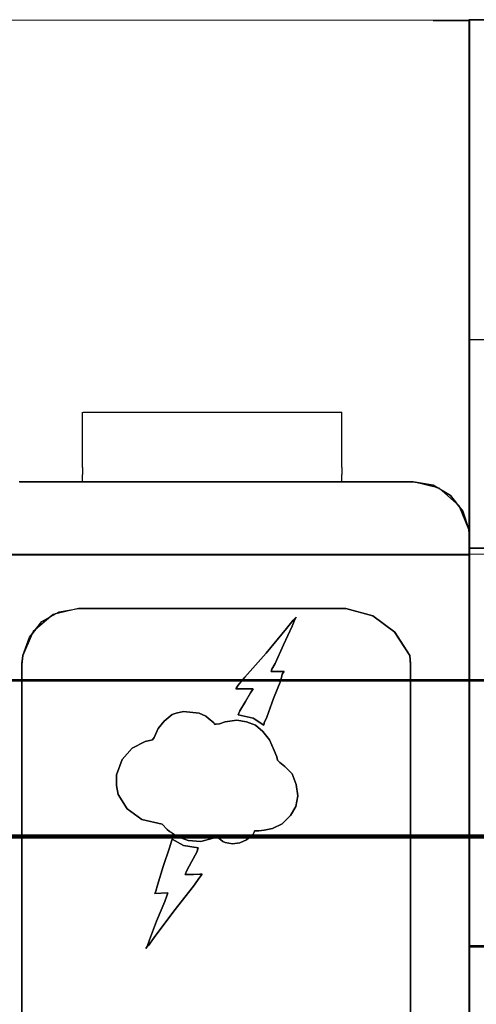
# Model space of a CAD drawing. Header units: millimetres. Extents: x -1290 to 1795, y -4192 to -1311.
# Tile 970 of 1056: x 1480.92 to 1484.17, y -2163.01 to -2156.01. Entities that reach past the tile are written whole.
import ezdxf

# ---------------------------------------------------------------- set-up
doc = ezdxf.new("R2010")
doc.units = ezdxf.units.MM
doc.layers.add('30', color=7, linetype='Continuous')
doc.layers.add('45', color=7, linetype='Continuous')
doc.layers.add('Aparatura', color=7, linetype='Continuous', lineweight=13)

# ---------------------------------------------------------------- blocks, each defined once
blk = doc.blocks.new('*U258')
at = {"layer": '30', "color": 7}
for points in [[(117.158256, -107.145019), (548.842747, -107.145019), (117.158256, -107.145019)], [(548.842747, -107.145019), (117.158256, -107.145019), (117.158256, -109.709902), (117.158256, -111.187498), (117.158256, -112.74873), (548.842747, -112.74873), (548.842747, -111.187498), (548.842747, -109.709902), (548.842747, -107.145019)], [(117.158256, -112.660752), (548.842747, -112.660752), (117.158256, -112.660752)], [(548.842747, -112.660752), (117.158256, -112.660752), (117.158256, -114.175659), (117.158256, -135.246649), (117.158256, -136.761557), (548.842747, -136.761557), (548.842747, -135.246649), (548.842747, -114.175659), (548.842747, -112.660752)]]:
    blk.add_lwpolyline(points, close=True, dxfattribs=at)
at = {"layer": '30', "color": 59}
blk.add_lwpolyline([(548.79978, -107.188111), (117.201224, -107.188111), (117.201224, -109.713547), (117.201224, -111.168417), (117.201224, -112.705639), (548.79978, -112.705639), (548.79978, -111.168417), (548.79978, -109.713547), (548.79978, -107.188111)], close=True, dxfattribs=at)
blk = doc.blocks.new('*U261')
at = {"layer": '45', "color": 7}
for points in [[(380.462547, -100.104763), (380.480534, -100.104763), (382.701912, -100.104763), (383.556288, -100.104763), (391.05681, -100.104763), (391.911186, -100.104763), (393.17926, -100.104763), (394.447334, -100.104763), (395.157815, -100.230022), (395.283723, -100.310545), (395.373657, -100.328439), (395.481579, -100.426856), (395.769368, -100.596849), (395.985211, -100.865259), (396.084139, -100.954729), (396.111119, -101.035253), (396.210047, -101.151564), (396.425889, -101.804695), (396.452869, -102.099947), (396.452869, -100.20318), (396.452869, -100.104763), (396.452869, -99.863194), (396.452869, -99.621625), (396.452869, -98.744818), (396.452869, -97.77854), (396.452869, -87.695259), (396.452869, -83.713839), (395.157815, -83.713839), (324.514406, -83.686998)], [(396.452869, -128.212388), (396.452869, -106.276069), (396.452869, -106.088197), (396.452869, -105.21146), (396.452869, -105.086211), (396.452869, -104.361561), (396.452869, -102.098148), (396.425888, -101.802921), (396.210041, -101.149841), (395.769353, -100.59517), (395.157787, -100.228372), (394.44729, -100.103124), (393.179188, -100.103124), (391.911086, -100.103124), (391.056692, -100.103124), (383.556004, -100.103124), (382.70161, -100.103124), (380.453202, -100.103124)], [(380.552132, -120.903264), (380.552132, -106.589189), (380.552132, -106.571297), (380.579113, -106.276069), (380.821941, -105.622989), (381.262629, -105.068319), (381.874196, -104.719413), (381.874196, -104.719413), (382.557712, -104.603111), (392.054984, -104.603111), (393.008309, -104.8715), (393.790755, -105.45301), (394.330373, -106.276069), (394.34836, -106.571297), (394.34836, -106.589189), (394.34836, -123.846595)], [(396.452869, -128.212388), (396.452869, -106.276069), (396.452869, -106.088197), (396.452869, -105.21146), (396.452869, -105.086211), (396.452869, -104.361561), (396.452869, -102.098148), (396.425888, -101.802921), (396.210041, -101.149841), (395.769353, -100.59517), (395.157787, -100.228372), (394.44729, -100.103124), (393.179188, -100.103124), (391.911086, -100.103124), (391.056692, -100.103124), (383.556004, -100.103124), (382.70161, -100.103124), (380.453202, -100.103124)], [(380.552132, -120.903264), (380.552132, -106.589189), (380.552132, -106.571297), (380.579113, -106.276069), (380.821941, -105.622989), (381.262629, -105.068319), (381.874196, -104.719413), (381.874196, -104.719413), (382.557712, -104.603111), (392.054984, -104.603111), (393.008309, -104.8715), (393.790755, -105.45301), (394.330373, -106.276069), (394.34836, -106.571297), (394.34836, -106.589189), (394.34836, -123.846595)], [(396.452869, -128.212388), (396.452869, -106.276069), (396.452869, -106.088197), (396.452869, -105.21146), (396.452869, -105.086211), (396.452869, -104.361561), (396.452869, -102.098148), (396.425888, -101.802921), (396.210041, -101.149841), (395.769353, -100.59517), (395.157787, -100.228372), (394.44729, -100.103124), (393.179188, -100.103124), (391.911086, -100.103124), (391.056692, -100.103124), (383.556004, -100.103124), (382.70161, -100.103124), (380.453202, -100.103124)], [(380.552132, -120.903264), (380.552132, -106.589189), (380.552132, -106.571297), (380.579113, -106.276069), (380.821941, -105.622989), (381.262629, -105.068319), (381.874196, -104.719413), (381.874196, -104.719413), (382.557712, -104.603111), (392.054984, -104.603111), (393.008309, -104.8715), (393.790755, -105.45301), (394.330373, -106.276069), (394.34836, -106.571297), (394.34836, -106.589189), (394.34836, -123.846595)], [(394.348345, -122.790543), (394.348345, -106.588701), (394.348345, -106.570809), (394.330358, -106.275579), (393.790736, -105.452515), (393.008285, -104.871002), (392.054954, -104.602612), (382.557614, -104.602612), (381.730194, -104.799431), (381.568308, -104.888895), (381.046674, -105.345159), (380.911768, -105.506193), (380.579002, -106.275579), (380.55202, -106.570809), (380.55202, -106.588701), (380.55202, -120.876024)]]:
    blk.add_lwpolyline(points, dxfattribs=at)
at = {"layer": '45', "color": 59}
for points in [[(380.462547, -100.104763), (380.480534, -100.104763), (382.701912, -100.104763), (383.556288, -100.104763), (391.05681, -100.104763), (391.911186, -100.104763), (393.17926, -100.104763), (394.447334, -100.104763), (395.157815, -100.230022), (395.283723, -100.310545), (395.373657, -100.328439), (395.481579, -100.426856), (395.769368, -100.596849), (395.985211, -100.865259), (396.084139, -100.954729), (396.111119, -101.035253), (396.210047, -101.151564), (396.425889, -101.804695), (396.452869, -102.099947), (396.452869, -100.20318), (396.452869, -100.104763), (396.452869, -99.863194), (396.452869, -99.621625), (396.452869, -98.744818), (396.452869, -97.77854), (396.452869, -87.695259), (396.452869, -83.713839), (395.157815, -83.713839), (324.514406, -83.686998)], [(396.452869, -128.212388), (396.452869, -106.276069), (396.452869, -106.088197), (396.452869, -105.21146), (396.452869, -105.086211), (396.452869, -104.361561), (396.452869, -102.098148), (396.425888, -101.802921), (396.210041, -101.149841), (395.769353, -100.59517), (395.157787, -100.228372), (394.44729, -100.103124), (393.179188, -100.103124), (391.911086, -100.103124), (391.056692, -100.103124), (383.556004, -100.103124), (382.70161, -100.103124), (380.453202, -100.103124)], [(380.552132, -120.903264), (380.552132, -106.589189), (380.552132, -106.571297), (380.579113, -106.276069), (380.821941, -105.622989), (381.262629, -105.068319), (381.874196, -104.719413), (381.874196, -104.719413), (382.557712, -104.603111), (392.054984, -104.603111), (393.008309, -104.8715), (393.790755, -105.45301), (394.330373, -106.276069), (394.34836, -106.571297), (394.34836, -106.589189), (394.34836, -123.846595)], [(324.514406, -102.697601), (396.452869, -102.697601)], [(394.348345, -122.790543), (394.348345, -106.588701), (394.348345, -106.570809), (394.330358, -106.275579), (393.790736, -105.452515), (393.008285, -104.871002), (392.054954, -104.602612), (382.557614, -104.602612), (381.730194, -104.799431), (381.568308, -104.888895), (381.046674, -105.345159), (380.911768, -105.506193), (380.579002, -106.275579), (380.55202, -106.570809), (380.55202, -106.588701), (380.55202, -120.876024)]]:
    blk.add_lwpolyline(points, dxfattribs=at)
at = {"layer": '45', "color": 139}
for points in [[(395.158471, -83.715726), (324.514406, -83.686998)], [(395.156681, -83.71393), (396.452869, -83.71393)], [(396.451079, -83.71393), (396.451079, -87.698113)], [(396.451079, -87.696317), (396.451079, -131.996338)], [(382.701455, -97.876722), (382.701455, -97.625354)], [(382.701455, -98.70085), (382.701455, -97.876722)], [(382.72831, -97.625354), (391.912629, -97.625354)], [(391.910839, -98.70085), (391.910839, -97.625354)], [(396.451079, -97.77797), (396.451079, -98.745737)], [(382.701455, -99.595002), (382.701455, -98.699054)], [(391.910839, -99.595002), (391.910839, -98.699054)], [(396.451079, -99.621934), (396.451079, -98.743941)], [(382.701455, -99.593206), (382.701455, -99.84637)], [(391.910839, -99.593206), (391.910839, -99.84637)], [(396.451079, -99.864325), (396.451079, -99.620139)], [(382.701455, -100.10492), (382.701455, -99.844574)], [(391.910839, -100.10492), (391.910839, -99.844574)], [(396.451079, -99.862529), (396.451079, -100.10492)], [(394.447716, -100.103124), (380.479673, -100.103124)], [(383.555435, -100.103124), (391.056858, -100.103124)], [(391.055068, -100.103124), (393.180172, -100.103124)], [(396.426015, -101.805245), (396.083999, -100.954184), (395.372967, -100.327087), (394.445925, -100.103124)], [(396.451079, -100.103124), (396.451079, -100.203671)], [(396.452869, -102.099704), (396.424224, -101.803449)], [(396.451079, -102.097909), (396.451079, -104.381767)], [(396.451079, -105.114325), (396.451079, -104.379971)], [(396.451079, -106.2778), (396.451079, -104.379971)], [(396.451079, -106.2778), (396.451079, -104.379971)], [(382.55823, -104.602612), (381.658189, -104.817609), (380.947157, -105.426768), (380.57814, -106.2778)], [(382.556439, -104.602612), (392.055854, -104.602612)], [(392.055854, -104.602612), (382.556439, -104.602612)], [(394.331345, -106.2778), (393.791279, -105.453643), (393.008182, -104.871358), (392.054064, -104.602612)], [(396.451079, -105.112529), (396.451079, -105.213077)], [(396.451079, -106.107229), (396.451079, -105.211281)], [(380.579931, -106.276004), (380.551286, -106.590214)], [(394.349248, -106.590214), (394.329555, -106.276004)], [(396.451079, -128.213249), (396.451079, -106.276004)], [(380.551286, -123.837651), (380.551286, -106.588419)], [(394.347458, -123.837651), (394.347458, -106.588419)]]:
    blk.add_lwpolyline(points, dxfattribs=at)
at = {"layer": '45', "color": 59}
for points in [[(396.451079, -104.362016), (396.451079, -104.381767), (396.451079, -104.362016)], [(389.140814, -108.75557), (388.762952, -108.505022), (388.232146, -108.379749), (388.295123, -108.236578), (388.493051, -107.914446), (388.663988, -107.601261), (388.762952, -107.458091), (388.636998, -107.458091), (388.43907, -107.458091), (388.232146, -107.458091), (388.151176, -107.458091), (388.232146, -107.332817), (388.466061, -107.046477), (389.221784, -106.187456), (389.950518, -105.319487), (390.184433, -105.024199), (390.292393, -104.916822), (390.238413, -104.997355), (390.148446, -105.230006), (389.842558, -105.892168), (389.545666, -106.563278), (389.428709, -106.760137), (389.401719, -106.849618), (389.860551, -106.849618), (389.797574, -106.939099), (389.743594, -107.162803), (389.482689, -107.807068), (389.248775, -108.46923), (389.158807, -108.666089), (389.140814, -108.75557)], [(396.451079, -105.085597), (396.451079, -105.114325), (396.451079, -105.085597)], [(396.451079, -106.087478), (396.451079, -106.107229), (396.451079, -106.087478)], [(387.342035, -112.763722), (386.901325, -112.880074), (386.460615, -112.853224), (386.064875, -112.710022), (385.884994, -112.59367), (385.858011, -112.56682), (385.795053, -112.531019), (385.714106, -112.459418), (385.534224, -112.271466), (384.814697, -112.101413), (384.29304, -111.725508), (383.969253, -111.215351), (383.915289, -110.893147), (383.915289, -110.517242), (384.113159, -109.971285), (384.463928, -109.568529), (384.922626, -109.335826), (385.183455, -109.273175), (385.246414, -109.183674), (385.390319, -108.87042), (385.597183, -108.610866), (385.884994, -108.378163), (386.028899, -108.324462), (386.289727, -108.261812), (386.847361, -108.324462), (387.081207, -108.431864), (387.162154, -108.503465), (387.369018, -108.664567), (387.396, -108.718268), (387.449965, -108.718268), (387.566888, -108.700367), (387.773752, -108.637717), (388.178485, -108.575066), (388.529255, -108.637717), (388.844048, -108.754068), (389.104876, -108.977821), (389.338723, -109.273175), (389.50961, -109.64908), (389.599551, -109.881783), (389.626533, -109.998135), (389.716474, -110.078686), (389.887362, -110.221888), (390.14819, -110.481442), (390.292096, -110.857347), (390.355054, -111.260102), (390.274107, -111.636007), (390.094226, -111.958212), (389.797421, -112.253566), (389.446652, -112.423618), (389.158841, -112.477319), (388.960971, -112.504169), (388.817066, -112.504169), (388.817066, -112.531019), (388.763101, -112.629471), (388.727125, -112.656321), (388.529255, -112.826373), (388.295409, -112.933775), (388.03458, -112.969575), (387.773752, -112.915875), (387.683811, -112.880074), (387.539905, -112.763722), (387.476947, -112.736872), (387.449965, -112.736872), (387.342035, -112.763722)], [(385.949063, -115.365438), (385.247083, -116.296086), (385.049088, -116.582439), (384.950091, -116.689822), (384.99509, -116.609285), (385.076088, -116.376623), (385.328081, -115.714431), (385.625072, -115.016446), (385.71507, -114.783784), (385.733069, -114.703247), (385.274082, -114.730092), (385.301081, -114.649556), (385.36408, -114.434791), (385.562074, -113.772599), (385.796068, -113.110407), (385.859066, -112.877745), (385.886065, -112.797209), (386.291054, -113.029871), (386.813039, -113.110407), (386.759041, -113.262532), (386.579046, -113.602577), (386.40805, -113.915776), (386.345052, -114.058952), (386.43505, -114.058952), (386.642044, -114.058952), (386.867038, -114.041055), (386.957035, -114.041055), (386.867038, -114.148438), (386.642044, -114.470585), (385.949063, -115.365438)]]:
    blk.add_lwpolyline(points, close=True, dxfattribs=at)
at = {"layer": '45', "color": 7}
for points in [[(389.140814, -108.75557), (388.762952, -108.505022), (388.232146, -108.379749), (388.295123, -108.236578), (388.493051, -107.914446), (388.663988, -107.601261), (388.762952, -107.458091), (388.636998, -107.458091), (388.43907, -107.458091), (388.232146, -107.458091), (388.151176, -107.458091), (388.232146, -107.332817), (388.466061, -107.046477), (389.221784, -106.187456), (389.950518, -105.319487), (390.184433, -105.024199), (390.292393, -104.916822), (390.238413, -104.997355), (390.148446, -105.230006), (389.842558, -105.892168), (389.545666, -106.563278), (389.428709, -106.760137), (389.401719, -106.849618), (389.860551, -106.849618), (389.797574, -106.939099), (389.743594, -107.162803), (389.482689, -107.807068), (389.248775, -108.46923), (389.158807, -108.666089), (389.140814, -108.75557)], [(388.762952, -108.505022), (389.140814, -108.75557), (389.158807, -108.666089), (389.248775, -108.46923), (389.482689, -107.807068), (389.743594, -107.162803), (389.797574, -106.939099), (389.860551, -106.849618), (389.401719, -106.849618), (389.428709, -106.760137), (389.545666, -106.563278), (389.842558, -105.892168), (390.148446, -105.230006), (390.238413, -104.997355), (390.292393, -104.916822), (390.184433, -105.024199), (389.950518, -105.319487), (389.221784, -106.187456), (388.466061, -107.046477), (388.232146, -107.332817), (388.151176, -107.458091), (388.232146, -107.458091), (388.43907, -107.458091), (388.636998, -107.458091), (388.762952, -107.458091), (388.663988, -107.601261), (388.493051, -107.914446), (388.295123, -108.236578), (388.232146, -108.379749), (388.762952, -108.505022)], [(388.762952, -108.505022), (389.140814, -108.75557), (389.158807, -108.666089), (389.248775, -108.46923), (389.482689, -107.807068), (389.743594, -107.162803), (389.797574, -106.939099), (389.860551, -106.849618), (389.401719, -106.849618), (389.428709, -106.760137), (389.545666, -106.563278), (389.842558, -105.892168), (390.148446, -105.230006), (390.238413, -104.997355), (390.292393, -104.916822), (390.184433, -105.024199), (389.950518, -105.319487), (389.221784, -106.187456), (388.466061, -107.046477), (388.232146, -107.332817), (388.151176, -107.458091), (388.232146, -107.458091), (388.43907, -107.458091), (388.636998, -107.458091), (388.762952, -107.458091), (388.663988, -107.601261), (388.493051, -107.914446), (388.295123, -108.236578), (388.232146, -108.379749), (388.762952, -108.505022)], [(388.762952, -108.505022), (389.140814, -108.75557), (389.158807, -108.666089), (389.248775, -108.46923), (389.482689, -107.807068), (389.743594, -107.162803), (389.797574, -106.939099), (389.860551, -106.849618), (389.401719, -106.849618), (389.428709, -106.760137), (389.545666, -106.563278), (389.842558, -105.892168), (390.148446, -105.230006), (390.238413, -104.997355), (390.292393, -104.916822), (390.184433, -105.024199), (389.950518, -105.319487), (389.221784, -106.187456), (388.466061, -107.046477), (388.232146, -107.332817), (388.151176, -107.458091), (388.232146, -107.458091), (388.43907, -107.458091), (388.636998, -107.458091), (388.762952, -107.458091), (388.663988, -107.601261), (388.493051, -107.914446), (388.295123, -108.236578), (388.232146, -108.379749), (388.762952, -108.505022)], [(388.762952, -108.505022), (389.140814, -108.75557), (389.158807, -108.666089), (389.248775, -108.46923), (389.482689, -107.807068), (389.743594, -107.162803), (389.797574, -106.939099), (389.860551, -106.849618), (389.401719, -106.849618), (389.428709, -106.760137), (389.545666, -106.563278), (389.842558, -105.892168), (390.148446, -105.230006), (390.238413, -104.997355), (390.292393, -104.916822), (390.184433, -105.024199), (389.950518, -105.319487), (389.221784, -106.187456), (388.466061, -107.046477), (388.232146, -107.332817), (388.151176, -107.458091), (388.232146, -107.458091), (388.43907, -107.458091), (388.636998, -107.458091), (388.762952, -107.458091), (388.663988, -107.601261), (388.493051, -107.914446), (388.295123, -108.236578), (388.232146, -108.379749), (388.762952, -108.505022)], [(387.342035, -112.763722), (386.901325, -112.880074), (386.460615, -112.853224), (386.064875, -112.710022), (385.884994, -112.59367), (385.858011, -112.56682), (385.795053, -112.531019), (385.714106, -112.459418), (385.534224, -112.271466), (384.814697, -112.101413), (384.29304, -111.725508), (383.969253, -111.215351), (383.915289, -110.893147), (383.915289, -110.517242), (384.113159, -109.971285), (384.463928, -109.568529), (384.922626, -109.335826), (385.183455, -109.273175), (385.246414, -109.183674), (385.390319, -108.87042), (385.597183, -108.610866), (385.884994, -108.378163), (386.028899, -108.324462), (386.289727, -108.261812), (386.847361, -108.324462), (387.081207, -108.431864), (387.162154, -108.503465), (387.369018, -108.664567), (387.396, -108.718268), (387.449965, -108.718268), (387.566888, -108.700367), (387.773752, -108.637717), (388.178485, -108.575066), (388.529255, -108.637717), (388.844048, -108.754068), (389.104876, -108.977821), (389.338723, -109.273175), (389.50961, -109.64908), (389.599551, -109.881783), (389.626533, -109.998135), (389.716474, -110.078686), (389.887362, -110.221888), (390.14819, -110.481442), (390.292096, -110.857347), (390.355054, -111.260102), (390.274107, -111.636007), (390.094226, -111.958212), (389.797421, -112.253566), (389.446652, -112.423618), (389.158841, -112.477319), (388.960971, -112.504169), (388.817066, -112.504169), (388.817066, -112.531019), (388.763101, -112.629471), (388.727125, -112.656321), (388.529255, -112.826373), (388.295409, -112.933775), (388.03458, -112.969575), (387.773752, -112.915875), (387.683811, -112.880074), (387.539905, -112.763722), (387.476947, -112.736872), (387.449965, -112.736872), (387.342035, -112.763722)], [(388.844048, -108.754068), (388.529255, -108.637717), (388.178485, -108.575066), (387.773752, -108.637717), (387.566888, -108.700367), (387.449965, -108.718268), (387.396, -108.718268), (387.369018, -108.664567), (387.162154, -108.503465), (387.081207, -108.431864), (386.847361, -108.324462), (386.289727, -108.261812), (386.028899, -108.324462), (385.884994, -108.378163), (385.597183, -108.610866), (385.390319, -108.87042), (385.246414, -109.183674), (385.183455, -109.273175), (384.922626, -109.335826), (384.463928, -109.568529), (384.113159, -109.971285), (383.915289, -110.517242), (383.915289, -110.893147), (383.969253, -111.215351), (384.29304, -111.725508), (384.814697, -112.101413), (385.534224, -112.271466), (385.714106, -112.459418), (385.795053, -112.531019), (385.858011, -112.56682), (385.884994, -112.59367), (386.064875, -112.710022), (386.460615, -112.853224), (386.901325, -112.880074), (387.342035, -112.763722), (387.449965, -112.736872), (387.476947, -112.736872), (387.539905, -112.763722), (387.683811, -112.880074), (387.773752, -112.915875), (388.03458, -112.969575), (388.295409, -112.933775), (388.529255, -112.826373), (388.727125, -112.656321), (388.763101, -112.629471), (388.817066, -112.531019), (388.817066, -112.504169), (388.960971, -112.504169), (389.158841, -112.477319), (389.446652, -112.423618), (389.797421, -112.253566), (390.094226, -111.958212), (390.274107, -111.636007), (390.355054, -111.260102), (390.292096, -110.857347), (390.14819, -110.481442), (389.887362, -110.221888), (389.716474, -110.078686), (389.626533, -109.998135), (389.599551, -109.881783), (389.50961, -109.64908), (389.338723, -109.273175), (389.104876, -108.977821), (388.844048, -108.754068)], [(388.844048, -108.754068), (388.529255, -108.637717), (388.178485, -108.575066), (387.773752, -108.637717), (387.566888, -108.700367), (387.449965, -108.718268), (387.396, -108.718268), (387.369018, -108.664567), (387.162154, -108.503465), (387.081207, -108.431864), (386.847361, -108.324462), (386.289727, -108.261812), (386.028899, -108.324462), (385.884994, -108.378163), (385.597183, -108.610866), (385.390319, -108.87042), (385.246414, -109.183674), (385.183455, -109.273175), (384.922626, -109.335826), (384.463928, -109.568529), (384.113159, -109.971285), (383.915289, -110.517242), (383.915289, -110.893147), (383.969253, -111.215351), (384.29304, -111.725508), (384.814697, -112.101413), (385.534224, -112.271466), (385.714106, -112.459418), (385.795053, -112.531019), (385.858011, -112.56682), (385.884994, -112.59367), (386.064875, -112.710022), (386.460615, -112.853224), (386.901325, -112.880074), (387.342035, -112.763722), (387.449965, -112.736872), (387.476947, -112.736872), (387.539905, -112.763722), (387.683811, -112.880074), (387.773752, -112.915875), (388.03458, -112.969575), (388.295409, -112.933775), (388.529255, -112.826373), (388.727125, -112.656321), (388.763101, -112.629471), (388.817066, -112.531019), (388.817066, -112.504169), (388.960971, -112.504169), (389.158841, -112.477319), (389.446652, -112.423618), (389.797421, -112.253566), (390.094226, -111.958212), (390.274107, -111.636007), (390.355054, -111.260102), (390.292096, -110.857347), (390.14819, -110.481442), (389.887362, -110.221888), (389.716474, -110.078686), (389.626533, -109.998135), (389.599551, -109.881783), (389.50961, -109.64908), (389.338723, -109.273175), (389.104876, -108.977821), (388.844048, -108.754068)], [(388.844048, -108.754068), (388.529255, -108.637717), (388.178485, -108.575066), (387.773752, -108.637717), (387.566888, -108.700367), (387.449965, -108.718268), (387.396, -108.718268), (387.369018, -108.664567), (387.162154, -108.503465), (387.081207, -108.431864), (386.847361, -108.324462), (386.289727, -108.261812), (386.028899, -108.324462), (385.884994, -108.378163), (385.597183, -108.610866), (385.390319, -108.87042), (385.246414, -109.183674), (385.183455, -109.273175), (384.922626, -109.335826), (384.463928, -109.568529), (384.113159, -109.971285), (383.915289, -110.517242), (383.915289, -110.893147), (383.969253, -111.215351), (384.29304, -111.725508), (384.814697, -112.101413), (385.534224, -112.271466), (385.714106, -112.459418), (385.795053, -112.531019), (385.858011, -112.56682), (385.884994, -112.59367), (386.064875, -112.710022), (386.460615, -112.853224), (386.901325, -112.880074), (387.342035, -112.763722), (387.449965, -112.736872), (387.476947, -112.736872), (387.539905, -112.763722), (387.683811, -112.880074), (387.773752, -112.915875), (388.03458, -112.969575), (388.295409, -112.933775), (388.529255, -112.826373), (388.727125, -112.656321), (388.763101, -112.629471), (388.817066, -112.531019), (388.817066, -112.504169), (388.960971, -112.504169), (389.158841, -112.477319), (389.446652, -112.423618), (389.797421, -112.253566), (390.094226, -111.958212), (390.274107, -111.636007), (390.355054, -111.260102), (390.292096, -110.857347), (390.14819, -110.481442), (389.887362, -110.221888), (389.716474, -110.078686), (389.626533, -109.998135), (389.599551, -109.881783), (389.50961, -109.64908), (389.338723, -109.273175), (389.104876, -108.977821), (388.844048, -108.754068)], [(388.844048, -108.754068), (388.529255, -108.637717), (388.178485, -108.575066), (387.773752, -108.637717), (387.566888, -108.700367), (387.449965, -108.718268), (387.396, -108.718268), (387.369018, -108.664567), (387.162154, -108.503465), (387.081207, -108.431864), (386.847361, -108.324462), (386.289727, -108.261812), (386.028899, -108.324462), (385.884994, -108.378163), (385.597183, -108.610866), (385.390319, -108.87042), (385.246414, -109.183674), (385.183455, -109.273175), (384.922626, -109.335826), (384.463928, -109.568529), (384.113159, -109.971285), (383.915289, -110.517242), (383.915289, -110.893147), (383.969253, -111.215351), (384.29304, -111.725508), (384.814697, -112.101413), (385.534224, -112.271466), (385.714106, -112.459418), (385.795053, -112.531019), (385.858011, -112.56682), (385.884994, -112.59367), (386.064875, -112.710022), (386.460615, -112.853224), (386.901325, -112.880074), (387.342035, -112.763722), (387.449965, -112.736872), (387.476947, -112.736872), (387.539905, -112.763722), (387.683811, -112.880074), (387.773752, -112.915875), (388.03458, -112.969575), (388.295409, -112.933775), (388.529255, -112.826373), (388.727125, -112.656321), (388.763101, -112.629471), (388.817066, -112.531019), (388.817066, -112.504169), (388.960971, -112.504169), (389.158841, -112.477319), (389.446652, -112.423618), (389.797421, -112.253566), (390.094226, -111.958212), (390.274107, -111.636007), (390.355054, -111.260102), (390.292096, -110.857347), (390.14819, -110.481442), (389.887362, -110.221888), (389.716474, -110.078686), (389.626533, -109.998135), (389.599551, -109.881783), (389.50961, -109.64908), (389.338723, -109.273175), (389.104876, -108.977821), (388.844048, -108.754068)], [(385.949063, -115.365438), (385.247083, -116.296086), (385.049088, -116.582439), (384.950091, -116.689822), (384.99509, -116.609285), (385.076088, -116.376623), (385.328081, -115.714431), (385.625072, -115.016446), (385.71507, -114.783784), (385.733069, -114.703247), (385.274082, -114.730092), (385.301081, -114.649556), (385.36408, -114.434791), (385.562074, -113.772599), (385.796068, -113.110407), (385.859066, -112.877745), (385.886065, -112.797209), (386.291054, -113.029871), (386.813039, -113.110407), (386.759041, -113.262532), (386.579046, -113.602577), (386.40805, -113.915776), (386.345052, -114.058952), (386.43505, -114.058952), (386.642044, -114.058952), (386.867038, -114.041055), (386.957035, -114.041055), (386.867038, -114.148438), (386.642044, -114.470585), (385.949063, -115.365438)], [(386.813039, -113.110407), (386.291054, -113.029871), (385.886065, -112.797209), (385.859066, -112.877745), (385.796068, -113.110407), (385.562074, -113.772599), (385.36408, -114.434791), (385.301081, -114.649556), (385.274082, -114.730092), (385.733069, -114.703247), (385.71507, -114.783784), (385.625072, -115.016446), (385.328081, -115.714431), (385.076088, -116.376623), (384.99509, -116.609285), (384.950091, -116.689822), (385.049088, -116.582439), (385.247083, -116.296086), (385.949063, -115.365438), (386.642044, -114.470585), (386.867038, -114.148438), (386.957035, -114.041055), (386.867038, -114.041055), (386.642044, -114.058952), (386.43505, -114.058952), (386.345052, -114.058952), (386.40805, -113.915776), (386.579046, -113.602577), (386.759041, -113.262532), (386.813039, -113.110407)], [(386.813039, -113.110407), (386.291054, -113.029871), (385.886065, -112.797209), (385.859066, -112.877745), (385.796068, -113.110407), (385.562074, -113.772599), (385.36408, -114.434791), (385.301081, -114.649556), (385.274082, -114.730092), (385.733069, -114.703247), (385.71507, -114.783784), (385.625072, -115.016446), (385.328081, -115.714431), (385.076088, -116.376623), (384.99509, -116.609285), (384.950091, -116.689822), (385.049088, -116.582439), (385.247083, -116.296086), (385.949063, -115.365438), (386.642044, -114.470585), (386.867038, -114.148438), (386.957035, -114.041055), (386.867038, -114.041055), (386.642044, -114.058952), (386.43505, -114.058952), (386.345052, -114.058952), (386.40805, -113.915776), (386.579046, -113.602577), (386.759041, -113.262532), (386.813039, -113.110407)], [(386.813039, -113.110407), (386.291054, -113.029871), (385.886065, -112.797209), (385.859066, -112.877745), (385.796068, -113.110407), (385.562074, -113.772599), (385.36408, -114.434791), (385.301081, -114.649556), (385.274082, -114.730092), (385.733069, -114.703247), (385.71507, -114.783784), (385.625072, -115.016446), (385.328081, -115.714431), (385.076088, -116.376623), (384.99509, -116.609285), (384.950091, -116.689822), (385.049088, -116.582439), (385.247083, -116.296086), (385.949063, -115.365438), (386.642044, -114.470585), (386.867038, -114.148438), (386.957035, -114.041055), (386.867038, -114.041055), (386.642044, -114.058952), (386.43505, -114.058952), (386.345052, -114.058952), (386.40805, -113.915776), (386.579046, -113.602577), (386.759041, -113.262532), (386.813039, -113.110407)], [(386.813039, -113.110407), (386.291054, -113.029871), (385.886065, -112.797209), (385.859066, -112.877745), (385.796068, -113.110407), (385.562074, -113.772599), (385.36408, -114.434791), (385.301081, -114.649556), (385.274082, -114.730092), (385.733069, -114.703247), (385.71507, -114.783784), (385.625072, -115.016446), (385.328081, -115.714431), (385.076088, -116.376623), (384.99509, -116.609285), (384.950091, -116.689822), (385.049088, -116.582439), (385.247083, -116.296086), (385.949063, -115.365438), (386.642044, -114.470585), (386.867038, -114.148438), (386.957035, -114.041055), (386.867038, -114.041055), (386.642044, -114.058952), (386.43505, -114.058952), (386.345052, -114.058952), (386.40805, -113.915776), (386.579046, -113.602577), (386.759041, -113.262532), (386.813039, -113.110407)]]:
    blk.add_lwpolyline(points, close=True, dxfattribs=at)
at = {"layer": '45', "color": 254}
for points in [[(389.860551, -106.849618), (389.797574, -106.939099), (389.743594, -107.162803), (389.482689, -107.807068), (389.248775, -108.46923), (389.158807, -108.666089), (389.140814, -108.75557), (388.762952, -108.505022), (388.232146, -108.379749), (388.295123, -108.236578), (388.493051, -107.914446), (388.663988, -107.601261), (388.762952, -107.458091), (388.636998, -107.458091), (388.43907, -107.458091), (388.232146, -107.458091), (388.151176, -107.458091), (388.232146, -107.332817), (388.466061, -107.046477), (389.221784, -106.187456), (389.950518, -105.319487), (390.184433, -105.024199), (390.292393, -104.916822), (390.238413, -104.997355), (390.148446, -105.230006), (389.842558, -105.892168), (389.545666, -106.563278), (389.428709, -106.760137), (389.401719, -106.849618), (389.860551, -106.849618)], [(388.844048, -108.754068), (388.529255, -108.637717), (388.178485, -108.575066), (387.773752, -108.637717), (387.566888, -108.700367), (387.449965, -108.718268), (387.396, -108.718268), (387.369018, -108.664567), (387.162154, -108.503465), (387.081207, -108.431864), (386.847361, -108.324462), (386.289727, -108.261812), (386.028899, -108.324462), (385.884994, -108.378163), (385.597183, -108.610866), (385.390319, -108.87042), (385.246414, -109.183674), (385.183455, -109.273175), (384.922626, -109.335826), (384.463928, -109.568529), (384.113159, -109.971285), (383.915289, -110.517242), (383.915289, -110.893147), (383.969253, -111.215351), (384.29304, -111.725508), (384.814697, -112.101413), (385.534224, -112.271466), (385.714106, -112.459418), (385.795053, -112.531019), (385.858011, -112.56682), (385.884994, -112.59367), (386.064875, -112.710022), (386.460615, -112.853224), (386.901325, -112.880074), (387.342035, -112.763722), (387.449965, -112.736872), (387.476947, -112.736872), (387.539905, -112.763722), (387.683811, -112.880074), (387.773752, -112.915875), (388.03458, -112.969575), (388.295409, -112.933775), (388.529255, -112.826373), (388.727125, -112.656321), (388.763101, -112.629471), (388.817066, -112.531019), (388.817066, -112.504169), (388.960971, -112.504169), (389.158841, -112.477319), (389.446652, -112.423618), (389.797421, -112.253566), (390.094226, -111.958212), (390.274107, -111.636007), (390.355054, -111.260102), (390.292096, -110.857347), (390.14819, -110.481442), (389.887362, -110.221888), (389.716474, -110.078686), (389.626533, -109.998135), (389.599551, -109.881783), (389.50961, -109.64908), (389.338723, -109.273175), (389.104876, -108.977821), (388.844048, -108.754068)], [(386.813039, -113.110407), (386.291054, -113.029871), (385.886065, -112.797209), (385.859066, -112.877745), (385.796068, -113.110407), (385.562074, -113.772599), (385.36408, -114.434791), (385.301081, -114.649556), (385.274082, -114.730092), (385.733069, -114.703247), (385.71507, -114.783784), (385.625072, -115.016446), (385.328081, -115.714431), (385.076088, -116.376623), (384.99509, -116.609285), (384.950091, -116.689822), (385.049088, -116.582439), (385.247083, -116.296086), (385.949063, -115.365438), (386.642044, -114.470585), (386.867038, -114.148438), (386.957035, -114.041055), (386.867038, -114.041055), (386.642044, -114.058952), (386.43505, -114.058952), (386.345052, -114.058952), (386.40805, -113.915776), (386.579046, -113.602577), (386.759041, -113.262532), (386.813039, -113.110407)]]:
    blk.add_lwpolyline(points, close=True, dxfattribs=at)
at = {"layer": '45', "color": 139}
for points in [[(388.762952, -108.505022), (389.140814, -108.75557), (389.158807, -108.666089), (389.248775, -108.46923), (389.482689, -107.807068), (389.743594, -107.162803), (389.797574, -106.939099), (389.860551, -106.849618), (389.401719, -106.849618), (389.428709, -106.760137), (389.545666, -106.563278), (389.842558, -105.892168), (390.148446, -105.230006), (390.238413, -104.997355), (390.292393, -104.916822), (390.184433, -105.024199), (389.950518, -105.319487), (389.221784, -106.187456), (388.466061, -107.046477), (388.232146, -107.332817), (388.151176, -107.458091), (388.232146, -107.458091), (388.43907, -107.458091), (388.636998, -107.458091), (388.762952, -107.458091), (388.663988, -107.601261), (388.493051, -107.914446), (388.295123, -108.236578), (388.232146, -108.379749), (388.762952, -108.505022)], [(388.762952, -108.505022), (389.140814, -108.75557), (389.158807, -108.666089), (389.248775, -108.46923), (389.482689, -107.807068), (389.743594, -107.162803), (389.797574, -106.939099), (389.860551, -106.849618), (389.401719, -106.849618), (389.428709, -106.760137), (389.545666, -106.563278), (389.842558, -105.892168), (390.148446, -105.230006), (390.238413, -104.997355), (390.292393, -104.916822), (390.184433, -105.024199), (389.950518, -105.319487), (389.221784, -106.187456), (388.466061, -107.046477), (388.232146, -107.332817), (388.151176, -107.458091), (388.232146, -107.458091), (388.43907, -107.458091), (388.636998, -107.458091), (388.762952, -107.458091), (388.663988, -107.601261), (388.493051, -107.914446), (388.295123, -108.236578), (388.232146, -108.379749), (388.762952, -108.505022)], [(385.534224, -112.271466), (384.814697, -112.101413), (384.29304, -111.725508), (383.969253, -111.215351), (383.915289, -110.893147), (383.915289, -110.517242), (384.113159, -109.971285), (384.463928, -109.568529), (384.922626, -109.335826), (385.183455, -109.273175), (385.246414, -109.183674), (385.390319, -108.87042), (385.597183, -108.610866), (385.884994, -108.378163), (386.028899, -108.324462), (386.289727, -108.261812), (386.847361, -108.324462), (387.081207, -108.431864), (387.162154, -108.503465), (387.369018, -108.664567), (387.396, -108.718268), (387.449965, -108.718268), (387.566888, -108.700367), (387.773752, -108.637717), (388.178485, -108.575066), (388.529255, -108.637717), (388.844048, -108.754068), (389.104876, -108.977821), (389.338723, -109.273175), (389.50961, -109.64908), (389.599551, -109.881783), (389.626533, -109.998135), (389.716474, -110.078686), (389.887362, -110.221888), (390.14819, -110.481442), (390.292096, -110.857347), (390.355054, -111.260102), (390.274107, -111.636007), (390.094226, -111.958212), (389.797421, -112.253566), (389.446652, -112.423618), (389.158841, -112.477319), (388.960971, -112.504169), (388.817066, -112.504169), (388.817066, -112.531019), (388.763101, -112.629471), (388.727125, -112.656321), (388.529255, -112.826373), (388.295409, -112.933775), (388.03458, -112.969575), (387.773752, -112.915875), (387.683811, -112.880074), (387.539905, -112.763722), (387.476947, -112.736872), (387.449965, -112.736872), (387.342035, -112.763722), (386.901325, -112.880074), (386.460615, -112.853224), (386.064875, -112.710022), (385.884994, -112.59367), (385.858011, -112.56682), (385.795053, -112.531019), (385.714106, -112.459418), (385.534224, -112.271466)], [(385.274082, -114.730092), (385.301081, -114.649556), (385.36408, -114.434791), (385.562074, -113.772599), (385.796068, -113.110407), (385.859066, -112.877745), (385.886065, -112.797209), (386.291054, -113.029871), (386.813039, -113.110407), (386.759041, -113.262532), (386.579046, -113.602577), (386.40805, -113.915776), (386.345052, -114.058952), (386.43505, -114.058952), (386.642044, -114.058952), (386.867038, -114.041055), (386.957035, -114.041055), (386.867038, -114.148438), (386.642044, -114.470585), (385.949063, -115.365438), (385.247083, -116.296086), (385.049088, -116.582439), (384.950091, -116.689822), (384.99509, -116.609285), (385.076088, -116.376623), (385.328081, -115.714431), (385.625072, -115.016446), (385.71507, -114.783784), (385.733069, -114.703247), (385.274082, -114.730092)]]:
    blk.add_lwpolyline(points, close=True, dxfattribs=at)
at = {"layer": '45', "color": 253}
for points in [[(388.762952, -108.505022), (389.140814, -108.75557), (389.158807, -108.666089), (389.248775, -108.46923), (389.482689, -107.807068), (389.743594, -107.162803), (389.797574, -106.939099), (389.860551, -106.849618), (389.401719, -106.849618), (389.428709, -106.760137), (389.545666, -106.563278), (389.842558, -105.892168), (390.148446, -105.230006), (390.238413, -104.997355), (390.292393, -104.916822), (390.184433, -105.024199), (389.950518, -105.319487), (389.221784, -106.187456), (388.466061, -107.046477), (388.232146, -107.332817), (388.151176, -107.458091), (388.232146, -107.458091), (388.43907, -107.458091), (388.636998, -107.458091), (388.762952, -107.458091), (388.663988, -107.601261), (388.493051, -107.914446), (388.295123, -108.236578), (388.232146, -108.379749), (388.762952, -108.505022)], [(388.844048, -108.754068), (388.529255, -108.637717), (388.178485, -108.575066), (387.773752, -108.637717), (387.566888, -108.700367), (387.449965, -108.718268), (387.396, -108.718268), (387.369018, -108.664567), (387.162154, -108.503465), (387.081207, -108.431864), (386.847361, -108.324462), (386.289727, -108.261812), (386.028899, -108.324462), (385.884994, -108.378163), (385.597183, -108.610866), (385.390319, -108.87042), (385.246414, -109.183674), (385.183455, -109.273175), (384.922626, -109.335826), (384.463928, -109.568529), (384.113159, -109.971285), (383.915289, -110.517242), (383.915289, -110.893147), (383.969253, -111.215351), (384.29304, -111.725508), (384.814697, -112.101413), (385.534224, -112.271466), (385.714106, -112.459418), (385.795053, -112.531019), (385.858011, -112.56682), (385.884994, -112.59367), (386.064875, -112.710022), (386.460615, -112.853224), (386.901325, -112.880074), (387.342035, -112.763722), (387.449965, -112.736872), (387.476947, -112.736872), (387.539905, -112.763722), (387.683811, -112.880074), (387.773752, -112.915875), (388.03458, -112.969575), (388.295409, -112.933775), (388.529255, -112.826373), (388.727125, -112.656321), (388.763101, -112.629471), (388.817066, -112.531019), (388.817066, -112.504169), (388.960971, -112.504169), (389.158841, -112.477319), (389.446652, -112.423618), (389.797421, -112.253566), (390.094226, -111.958212), (390.274107, -111.636007), (390.355054, -111.260102), (390.292096, -110.857347), (390.14819, -110.481442), (389.887362, -110.221888), (389.716474, -110.078686), (389.626533, -109.998135), (389.599551, -109.881783), (389.50961, -109.64908), (389.338723, -109.273175), (389.104876, -108.977821), (388.844048, -108.754068)], [(388.844048, -108.754068), (388.529255, -108.637717), (388.178485, -108.575066), (387.773752, -108.637717), (387.566888, -108.700367), (387.449965, -108.718268), (387.396, -108.718268), (387.369018, -108.664567), (387.162154, -108.503465), (387.081207, -108.431864), (386.847361, -108.324462), (386.289727, -108.261812), (386.028899, -108.324462), (385.884994, -108.378163), (385.597183, -108.610866), (385.390319, -108.87042), (385.246414, -109.183674), (385.183455, -109.273175), (384.922626, -109.335826), (384.463928, -109.568529), (384.113159, -109.971285), (383.915289, -110.517242), (383.915289, -110.893147), (383.969253, -111.215351), (384.29304, -111.725508), (384.814697, -112.101413), (385.534224, -112.271466), (385.714106, -112.459418), (385.795053, -112.531019), (385.858011, -112.56682), (385.884994, -112.59367), (386.064875, -112.710022), (386.460615, -112.853224), (386.901325, -112.880074), (387.342035, -112.763722), (387.449965, -112.736872), (387.476947, -112.736872), (387.539905, -112.763722), (387.683811, -112.880074), (387.773752, -112.915875), (388.03458, -112.969575), (388.295409, -112.933775), (388.529255, -112.826373), (388.727125, -112.656321), (388.763101, -112.629471), (388.817066, -112.531019), (388.817066, -112.504169), (388.960971, -112.504169), (389.158841, -112.477319), (389.446652, -112.423618), (389.797421, -112.253566), (390.094226, -111.958212), (390.274107, -111.636007), (390.355054, -111.260102), (390.292096, -110.857347), (390.14819, -110.481442), (389.887362, -110.221888), (389.716474, -110.078686), (389.626533, -109.998135), (389.599551, -109.881783), (389.50961, -109.64908), (389.338723, -109.273175), (389.104876, -108.977821), (388.844048, -108.754068)], [(386.813039, -113.110407), (386.291054, -113.029871), (385.886065, -112.797209), (385.859066, -112.877745), (385.796068, -113.110407), (385.562074, -113.772599), (385.36408, -114.434791), (385.301081, -114.649556), (385.274082, -114.730092), (385.733069, -114.703247), (385.71507, -114.783784), (385.625072, -115.016446), (385.328081, -115.714431), (385.076088, -116.376623), (384.99509, -116.609285), (384.950091, -116.689822), (385.049088, -116.582439), (385.247083, -116.296086), (385.949063, -115.365438), (386.642044, -114.470585), (386.867038, -114.148438), (386.957035, -114.041055), (386.867038, -114.041055), (386.642044, -114.058952), (386.43505, -114.058952), (386.345052, -114.058952), (386.40805, -113.915776), (386.579046, -113.602577), (386.759041, -113.262532), (386.813039, -113.110407)], [(386.813039, -113.110407), (386.291054, -113.029871), (385.886065, -112.797209), (385.859066, -112.877745), (385.796068, -113.110407), (385.562074, -113.772599), (385.36408, -114.434791), (385.301081, -114.649556), (385.274082, -114.730092), (385.733069, -114.703247), (385.71507, -114.783784), (385.625072, -115.016446), (385.328081, -115.714431), (385.076088, -116.376623), (384.99509, -116.609285), (384.950091, -116.689822), (385.049088, -116.582439), (385.247083, -116.296086), (385.949063, -115.365438), (386.642044, -114.470585), (386.867038, -114.148438), (386.957035, -114.041055), (386.867038, -114.041055), (386.642044, -114.058952), (386.43505, -114.058952), (386.345052, -114.058952), (386.40805, -113.915776), (386.579046, -113.602577), (386.759041, -113.262532), (386.813039, -113.110407)]]:
    blk.add_lwpolyline(points, close=True, dxfattribs=at)
blk = doc.blocks.new('*C262')
at = {"layer": '45', "color": 7}
for points in [[(414.433141, -83.688793), (396.424224, -83.688793), (396.424224, -165.717356), (414.433141, -165.717356), (432.430921, -165.717356), (450.439838, -165.717356), (450.439838, -83.688793), (432.430921, -83.688793), (414.433141, -83.688793)], [(397.464398, -112.165744), (397.464398, -102.457006), (396.424224, -102.457006), (396.424224, -116.623389), (397.200044, -116.623389), (397.200044, -115.989731), (397.200044, -115.317503), (397.200044, -112.176765), (397.464398, -112.165744)]]:
    blk.add_lwpolyline(points, close=True, dxfattribs=at)
at = {"layer": '45', "color": 139}
for points in [[(414.433141, -83.688793), (396.424224, -83.688793), (396.424224, -165.717356), (414.433141, -165.717356), (432.430921, -165.717356), (450.439838, -165.717356), (450.439838, -83.688793), (432.430921, -83.688793), (414.433141, -83.688793)], [(414.43851, -83.704953), (396.440337, -83.704953), (396.440337, -165.701197), (414.43851, -165.701197), (432.425552, -165.701197), (450.423725, -165.701197), (450.423725, -83.704953), (432.425552, -83.704953), (414.43851, -83.704953)]]:
    blk.add_lwpolyline(points, close=True, dxfattribs=at)
for points in [[(396.424224, -95.052423), (402.624087, -95.052423)], [(396.424224, -102.457006), (450.439838, -102.457006)], [(397.208383, -116.59107), (396.424224, -116.59107)]]:
    blk.add_lwpolyline(points, dxfattribs=at)
at = {"layer": '45', "color": 140}
for points in [[(397.464398, -112.165744), (397.464398, -102.457006), (396.424224, -102.457006), (396.424224, -116.623389), (397.200044, -116.623389), (397.200044, -115.989731), (397.200044, -115.317503), (397.200044, -112.176765), (397.464398, -112.165744)], [(397.448285, -112.160985), (397.448285, -102.473165), (396.440337, -102.473165), (396.440337, -116.609025), (397.192121, -116.609025), (397.192121, -115.976732), (397.192121, -115.305953), (397.192121, -112.171981), (397.448285, -112.160985)]]:
    blk.add_lwpolyline(points, close=True, dxfattribs=at)

msp = doc.modelspace()

# ---------------------------------------------------------------- linework, layer by layer
at = {"layer": 'Aparatura', "color": 7, "lineweight": 13}
msp.add_lwpolyline([(1428.3433, -2168.8043), (1428.3433, -2159.8082), (1514.6895, -2159.8082), (1514.6895, -2168.8043)], dxfattribs=at)
msp.add_lwpolyline([(1514.6895, -2168.8043), (1428.3433, -2168.8043), (1428.3433, -2159.8082), (1514.6895, -2159.8082), (1514.6895, -2168.8043)], close=True, dxfattribs=at)

# ---------------------------------------------------------------- block references
at = {"layer": 'Aparatura', "color": 7, "lineweight": 13, "xscale": 0.2, "yscale": 0.2, "zscale": 0.2}
for name in ['*U261', '*C262', '*U258']:
    msp.add_blockref(name, (1404.8289, -2139.2723), dxfattribs=at)

doc.saveas('drawing.dxf')
